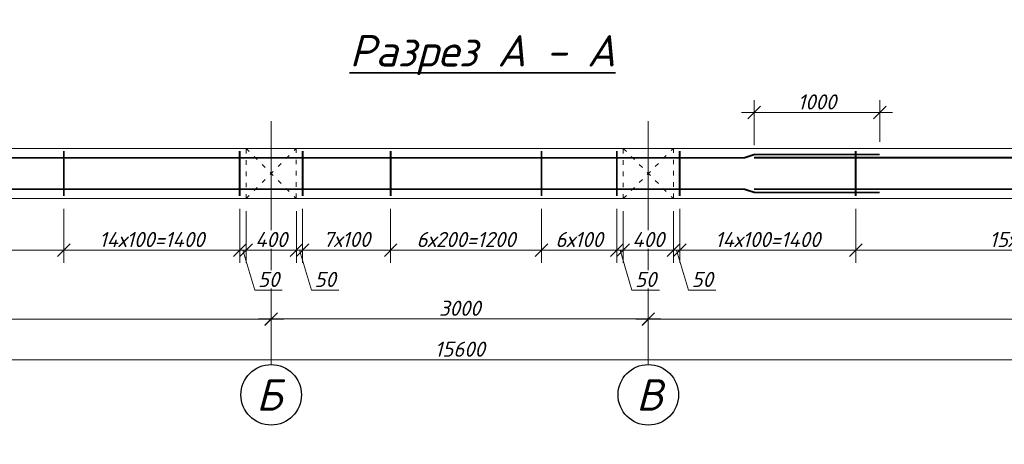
# Model space of a CAD drawing. Header units: millimetres. Extents: x 363306 to 7757304, y 1022887 to 1207196.
# Tile 552 of 656: x 1968557 to 1984223, y 1072873 to 1079631. Entities that reach past the tile are written whole.
import ezdxf

# ---------------------------------------------------------------- set-up
doc = ezdxf.new("R2010")
doc.units = ezdxf.units.MM
doc.linetypes.add('ACAD_ISO03W100', pattern=[30, 12, -18])
doc.linetypes.add('ACAD_ISO04W100', pattern=[30, 24, -3, 0, -3])
doc.layers.add('0 @ 100', color=7, linetype='Continuous')
doc.layers.add('ОС', color=1, linetype='Continuous')
doc.layers.add('PLAN', color=250, linetype='Continuous', lineweight=25)
doc.layers.add('Я-1', color=7, linetype='Continuous', lineweight=20)
doc.styles.add('GOST 2.304', font='CS_Gost2304.shx')
doc.styles.get("Standard").update_dxf_attribs({"font": 'isocpeui.ttf'})
doc.styles.add('ГОСТ 2.304', font='isocpeui.ttf')
doc.dimstyles.new('Санжар', dxfattribs={"dimtxt": 240, "dimasz": 200, "dimexe": 200, "dimexo": 200, "dimgap": 50, "dimtad": 1, "dimdec": 0, "dimtxsty": 'Standard', "dimblk": 'OBLIQUE', "dimcen": 2.5, "dimdle": 200, "dimclrd": 152, "dimclre": 152, "dimclrt": 152, "dimadec": 0, "dimazin": 0, "dimtfac": 1, "dimtdec": 0, "dimtmove": 0, "dimatfit": 3, "dimldrblk": 'OBLIQUE', "dimfxl": 0, "dimlwd": 0, "dimlwe": 0, "dimarcsym": 0})

# ---------------------------------------------------------------- blocks, each defined once
blk = doc.blocks.new('_Oblique')
at = {"color": 0, "linetype": 'ByBlock', "lineweight": -2}
blk.add_line((-0.5, -0.5), (0.5, 0.5), dxfattribs=at)
blk = doc.blocks.new('*D1899')
at = {"lineweight": 0, "transparency": 16777216}
for p, q in [((1972559, 1075056), (1972559, 1075068)), ((1978559, 1075056), (1978559, 1075068)), ((1972359, 1074868), (1978759, 1074868))]:
    blk.add_line(p, q, dxfattribs=at)
at = {"layer": 'Defpoints', "color": 0, "lineweight": 30, "transparency": 16777216}
for p in [(1978559, 1074868), (1972559, 1074856), (1978559, 1074856)]:
    blk.add_point(p, dxfattribs=at)
at = {"lineweight": 0, "transparency": 16777216, "xscale": 200, "yscale": 200, "zscale": 200, "rotation": 180}
blk.add_blockref('_Oblique', (1972559, 1074868), dxfattribs=at)
at = {"lineweight": 0, "transparency": 16777216, "xscale": 200, "yscale": 200, "zscale": 200}
blk.add_blockref('_Oblique', (1978559, 1074868), dxfattribs=at)
at = {"lineweight": 0, "transparency": 16777216, "insert": (1975559, 1075038), "char_height": 240, "attachment_point": 5, "bg_fill": 3, "box_fill_scale": 1.1, "bg_fill_color": 256, "bg_fill_true_color": 13158600, "bg_fill_transparency": 0}
blk.add_mtext('3000', dxfattribs=at)
blk = doc.blocks.new('*D1900')
at = {"lineweight": 0, "transparency": 16777216}
for p, q in [((1978559, 1075056), (1978559, 1075066)), ((1978359, 1074866), (1991359, 1074866)), ((1991159, 1074666), (1991159, 1074666))]:
    blk.add_line(p, q, dxfattribs=at)
at = {"layer": 'Defpoints', "color": 0, "lineweight": 30, "transparency": 16777216}
for p in [(1991159, 1074866), (1991159, 1074866), (1978559, 1074856)]:
    blk.add_point(p, dxfattribs=at)
at = {"lineweight": 0, "transparency": 16777216, "xscale": 200, "yscale": 200, "zscale": 200, "rotation": 180}
blk.add_blockref('_Oblique', (1978559, 1074866), dxfattribs=at)
at = {"lineweight": 0, "transparency": 16777216, "xscale": 200, "yscale": 200, "zscale": 200}
blk.add_blockref('_Oblique', (1991159, 1074866), dxfattribs=at)
at = {"lineweight": 0, "transparency": 16777216, "insert": (1984859, 1075036), "char_height": 240, "attachment_point": 5, "bg_fill": 3, "box_fill_scale": 1.1, "bg_fill_color": 256, "bg_fill_true_color": 13158600, "bg_fill_transparency": 0}
blk.add_mtext('6300', dxfattribs=at)
blk = doc.blocks.new('*D1901')
at = {"lineweight": 0, "transparency": 16777216}
for p, q in [((1959959, 1074401), (1959959, 1074017)), ((1991159, 1074401), (1991159, 1074017)), ((1959759, 1074217), (1991359, 1074217))]:
    blk.add_line(p, q, dxfattribs=at)
at = {"layer": 'Defpoints', "color": 0, "lineweight": 30, "transparency": 16777216}
for p in [(1959959, 1074601), (1991159, 1074601), (1991159, 1074217)]:
    blk.add_point(p, dxfattribs=at)
at = {"lineweight": 0, "transparency": 16777216, "xscale": 200, "yscale": 200, "zscale": 200, "rotation": 180}
blk.add_blockref('_Oblique', (1959959, 1074217), dxfattribs=at)
at = {"lineweight": 0, "transparency": 16777216, "xscale": 200, "yscale": 200, "zscale": 200}
blk.add_blockref('_Oblique', (1991159, 1074217), dxfattribs=at)
at = {"lineweight": 0, "transparency": 16777216, "insert": (1975559, 1074387), "char_height": 240, "attachment_point": 5, "bg_fill": 3, "box_fill_scale": 1.1, "bg_fill_color": 256, "bg_fill_true_color": 13158600, "bg_fill_transparency": 0}
blk.add_mtext('15600', dxfattribs=at)
blk = doc.blocks.new('hdrtgr')
at = {"color": 244, "linetype": 'ACAD_ISO03W100', "lineweight": 0, "ltscale": 6, "true_color": 0x991b1e}
for p, q in [((1545492, 1757663), (1546292, 1758463)), ((1545492, 1758463), (1546292, 1757663))]:
    blk.add_line(p, q, dxfattribs=at)
blk.add_lwpolyline([(1545492, 1758463), (1546292, 1758463), (1546292, 1757663), (1545492, 1757663)], close=True, dxfattribs=at)
blk = doc.blocks.new('*D1886')
at = {"lineweight": 0, "transparency": 16777216}
for p, q in [((1972159, 1076583), (1972159, 1075762)), ((1972959, 1076583), (1972959, 1075762)), ((1971959, 1075962), (1973159, 1075962))]:
    blk.add_line(p, q, dxfattribs=at)
at = {"layer": 'Defpoints', "color": 0, "lineweight": 30, "transparency": 16777216}
for p in [(1972159, 1076783), (1972959, 1076783), (1972959, 1075962)]:
    blk.add_point(p, dxfattribs=at)
at = {"lineweight": 0, "transparency": 16777216, "xscale": 200, "yscale": 200, "zscale": 200, "rotation": 180}
blk.add_blockref('_Oblique', (1972159, 1075962), dxfattribs=at)
at = {"lineweight": 0, "transparency": 16777216, "xscale": 200, "yscale": 200, "zscale": 200}
blk.add_blockref('_Oblique', (1972959, 1075962), dxfattribs=at)
at = {"lineweight": 0, "transparency": 16777216, "insert": (1972559, 1076132), "char_height": 240, "attachment_point": 5, "bg_fill": 3, "box_fill_scale": 1.1, "bg_fill_color": 256, "bg_fill_true_color": 13158600, "bg_fill_transparency": 0}
blk.add_mtext('400', dxfattribs=at)
blk = doc.blocks.new('*D1902')
at = {"lineweight": 0, "transparency": 16777216}
for p, q in [((1972959, 1076583), (1972959, 1075762)), ((1973059, 1076623), (1973059, 1075762)), ((1972759, 1075962), (1973259, 1075962)), ((1973009, 1075962), (1973199, 1075327)), ((1973199, 1075327), (1973635, 1075327))]:
    blk.add_line(p, q, dxfattribs=at)
at = {"layer": 'Defpoints', "color": 0, "lineweight": 30, "transparency": 16777216}
for p in [(1972959, 1076783), (1973059, 1076823), (1973059, 1075962)]:
    blk.add_point(p, dxfattribs=at)
at = {"lineweight": 0, "transparency": 16777216, "xscale": 200, "yscale": 200, "zscale": 200, "rotation": 180}
blk.add_blockref('_Oblique', (1972959, 1075962), dxfattribs=at)
at = {"lineweight": 0, "transparency": 16777216, "xscale": 200, "yscale": 200, "zscale": 200}
blk.add_blockref('_Oblique', (1973059, 1075962), dxfattribs=at)
at = {"lineweight": 0, "transparency": 16777216, "insert": (1973417, 1075497), "char_height": 240, "attachment_point": 5, "bg_fill": 3, "box_fill_scale": 1.1, "bg_fill_color": 256, "bg_fill_true_color": 13158600, "bg_fill_transparency": 0}
blk.add_mtext('50', dxfattribs=at)
blk = doc.blocks.new('*D1903')
at = {"lineweight": 0, "transparency": 16777216}
for p, q in [((1973059, 1076623), (1973059, 1075762)), ((1974459, 1076623), (1974459, 1075762)), ((1972859, 1075962), (1974659, 1075962))]:
    blk.add_line(p, q, dxfattribs=at)
at = {"layer": 'Defpoints', "color": 0, "lineweight": 30, "transparency": 16777216}
for p in [(1973059, 1076823), (1974459, 1076823), (1974459, 1075962)]:
    blk.add_point(p, dxfattribs=at)
at = {"lineweight": 0, "transparency": 16777216, "xscale": 200, "yscale": 200, "zscale": 200, "rotation": 180}
blk.add_blockref('_Oblique', (1973059, 1075962), dxfattribs=at)
at = {"lineweight": 0, "transparency": 16777216, "xscale": 200, "yscale": 200, "zscale": 200}
blk.add_blockref('_Oblique', (1974459, 1075962), dxfattribs=at)
at = {"lineweight": 0, "transparency": 16777216, "insert": (1973759, 1076134), "char_height": 240, "attachment_point": 5, "bg_fill": 3, "box_fill_scale": 1.1, "bg_fill_color": 256, "bg_fill_true_color": 13158600, "bg_fill_transparency": 0}
blk.add_mtext('7х100', dxfattribs=at)
blk = doc.blocks.new('*D1904')
at = {"lineweight": 0, "transparency": 16777216}
for p, q in [((1974459, 1076623), (1974459, 1075762)), ((1976859, 1076623), (1976859, 1075762)), ((1974259, 1075962), (1977059, 1075962))]:
    blk.add_line(p, q, dxfattribs=at)
at = {"layer": 'Defpoints', "color": 0, "lineweight": 30, "transparency": 16777216}
for p in [(1974459, 1076823), (1976859, 1076823), (1976859, 1075962)]:
    blk.add_point(p, dxfattribs=at)
at = {"lineweight": 0, "transparency": 16777216, "xscale": 200, "yscale": 200, "zscale": 200, "rotation": 180}
blk.add_blockref('_Oblique', (1974459, 1075962), dxfattribs=at)
at = {"lineweight": 0, "transparency": 16777216, "xscale": 200, "yscale": 200, "zscale": 200}
blk.add_blockref('_Oblique', (1976859, 1075962), dxfattribs=at)
at = {"lineweight": 0, "transparency": 16777216, "insert": (1975659, 1076132), "char_height": 240, "attachment_point": 5, "bg_fill": 3, "box_fill_scale": 1.1, "bg_fill_color": 256, "bg_fill_true_color": 13158600, "bg_fill_transparency": 0}
blk.add_mtext('6х200=1200', dxfattribs=at)
blk = doc.blocks.new('*D1905')
at = {"lineweight": 0, "transparency": 16777216}
for p, q in [((1976859, 1076623), (1976859, 1075762)), ((1978059, 1076623), (1978059, 1075762)), ((1976659, 1075962), (1978259, 1075962))]:
    blk.add_line(p, q, dxfattribs=at)
at = {"layer": 'Defpoints', "color": 0, "lineweight": 30, "transparency": 16777216}
for p in [(1976859, 1076823), (1978059, 1076823), (1978059, 1075962)]:
    blk.add_point(p, dxfattribs=at)
at = {"lineweight": 0, "transparency": 16777216, "xscale": 200, "yscale": 200, "zscale": 200, "rotation": 180}
blk.add_blockref('_Oblique', (1976859, 1075962), dxfattribs=at)
at = {"lineweight": 0, "transparency": 16777216, "xscale": 200, "yscale": 200, "zscale": 200}
blk.add_blockref('_Oblique', (1978059, 1075962), dxfattribs=at)
at = {"lineweight": 0, "transparency": 16777216, "insert": (1977459, 1076132), "char_height": 240, "attachment_point": 5, "bg_fill": 3, "box_fill_scale": 1.1, "bg_fill_color": 256, "bg_fill_true_color": 13158600, "bg_fill_transparency": 0}
blk.add_mtext('6х100', dxfattribs=at)
blk = doc.blocks.new('*D1898')
at = {"lineweight": 0, "transparency": 16777216}
for p, q in [((1972559, 1075056), (1972559, 1075066)), ((1972759, 1074866), (1959759, 1074866)), ((1959959, 1074666), (1959959, 1074666))]:
    blk.add_line(p, q, dxfattribs=at)
at = {"layer": 'Defpoints', "color": 0, "lineweight": 30, "transparency": 16777216}
for p in [(1959959, 1074866), (1959959, 1074866), (1972559, 1074856)]:
    blk.add_point(p, dxfattribs=at)
at = {"lineweight": 0, "transparency": 16777216, "xscale": 200, "yscale": 200, "zscale": 200, "rotation": 180}
blk.add_blockref('_Oblique', (1959959, 1074866), dxfattribs=at)
at = {"lineweight": 0, "transparency": 16777216, "xscale": 200, "yscale": 200, "zscale": 200}
blk.add_blockref('_Oblique', (1972559, 1074866), dxfattribs=at)
at = {"lineweight": 0, "transparency": 16777216, "insert": (1966259, 1075036), "char_height": 240, "attachment_point": 5, "bg_fill": 3, "box_fill_scale": 1.1, "bg_fill_color": 256, "bg_fill_true_color": 13158600, "bg_fill_transparency": 0}
blk.add_mtext('6300', dxfattribs=at)
blk = doc.blocks.new('*D1893')
at = {"lineweight": 0, "transparency": 16777216}
for p, q in [((1972059, 1076623), (1972059, 1075762)), ((1972159, 1076583), (1972159, 1075762)), ((1972359, 1075962), (1971859, 1075962)), ((1972109, 1075962), (1972299, 1075327)), ((1972299, 1075327), (1972735, 1075327))]:
    blk.add_line(p, q, dxfattribs=at)
at = {"layer": 'Defpoints', "color": 0, "lineweight": 30, "transparency": 16777216}
for p in [(1972059, 1076823), (1972159, 1076783), (1972059, 1075962)]:
    blk.add_point(p, dxfattribs=at)
at = {"lineweight": 0, "transparency": 16777216, "xscale": 200, "yscale": 200, "zscale": 200, "rotation": 180}
blk.add_blockref('_Oblique', (1972059, 1075962), dxfattribs=at)
at = {"lineweight": 0, "transparency": 16777216, "xscale": 200, "yscale": 200, "zscale": 200}
blk.add_blockref('_Oblique', (1972159, 1075962), dxfattribs=at)
at = {"lineweight": 0, "transparency": 16777216, "insert": (1972517, 1075497), "char_height": 240, "attachment_point": 5, "bg_fill": 3, "box_fill_scale": 1.1, "bg_fill_color": 256, "bg_fill_true_color": 13158600, "bg_fill_transparency": 0}
blk.add_mtext('50', dxfattribs=at)
blk = doc.blocks.new('*D1894')
at = {"lineweight": 0, "transparency": 16777216}
for p, q in [((1969259, 1076623), (1969259, 1075762)), ((1972059, 1076623), (1972059, 1075762)), ((1972259, 1075962), (1969059, 1075962))]:
    blk.add_line(p, q, dxfattribs=at)
at = {"layer": 'Defpoints', "color": 0, "lineweight": 30, "transparency": 16777216}
for p in [(1969259, 1076823), (1972059, 1076823), (1969259, 1075962)]:
    blk.add_point(p, dxfattribs=at)
at = {"lineweight": 0, "transparency": 16777216, "xscale": 200, "yscale": 200, "zscale": 200, "rotation": 180}
blk.add_blockref('_Oblique', (1969259, 1075962), dxfattribs=at)
at = {"lineweight": 0, "transparency": 16777216, "xscale": 200, "yscale": 200, "zscale": 200}
blk.add_blockref('_Oblique', (1972059, 1075962), dxfattribs=at)
at = {"lineweight": 0, "transparency": 16777216, "insert": (1970659, 1076132), "char_height": 240, "attachment_point": 5, "bg_fill": 3, "box_fill_scale": 1.1, "bg_fill_color": 256, "bg_fill_true_color": 13158600, "bg_fill_transparency": 0}
blk.add_mtext('14х100=1400', dxfattribs=at)
blk = doc.blocks.new('*D1895')
at = {"lineweight": 0, "transparency": 16777216}
for p, q in [((1963259, 1076623), (1963259, 1075762)), ((1969259, 1076623), (1969259, 1075762)), ((1969459, 1075962), (1963059, 1075962))]:
    blk.add_line(p, q, dxfattribs=at)
at = {"layer": 'Defpoints', "color": 0, "lineweight": 30, "transparency": 16777216}
for p in [(1963259, 1076823), (1969259, 1076823), (1963259, 1075962)]:
    blk.add_point(p, dxfattribs=at)
at = {"lineweight": 0, "transparency": 16777216, "xscale": 200, "yscale": 200, "zscale": 200, "rotation": 180}
blk.add_blockref('_Oblique', (1963259, 1075962), dxfattribs=at)
at = {"lineweight": 0, "transparency": 16777216, "xscale": 200, "yscale": 200, "zscale": 200}
blk.add_blockref('_Oblique', (1969259, 1075962), dxfattribs=at)
at = {"lineweight": 0, "transparency": 16777216, "insert": (1966259, 1076132), "char_height": 240, "attachment_point": 5, "bg_fill": 3, "box_fill_scale": 1.1, "bg_fill_color": 256, "bg_fill_true_color": 13158600, "bg_fill_transparency": 0}
blk.add_mtext('15х200=3000', dxfattribs=at)
blk = doc.blocks.new('*D1883')
at = {"lineweight": 0, "transparency": 16777216}
for p, q in [((1978159, 1076583), (1978159, 1075762)), ((1978959, 1076583), (1978959, 1075762)), ((1979159, 1075962), (1977959, 1075962))]:
    blk.add_line(p, q, dxfattribs=at)
at = {"layer": 'Defpoints', "color": 0, "lineweight": 30, "transparency": 16777216}
for p in [(1978159, 1076783), (1978959, 1076783), (1978159, 1075962)]:
    blk.add_point(p, dxfattribs=at)
at = {"lineweight": 0, "transparency": 16777216, "xscale": 200, "yscale": 200, "zscale": 200, "rotation": 180}
blk.add_blockref('_Oblique', (1978159, 1075962), dxfattribs=at)
at = {"lineweight": 0, "transparency": 16777216, "xscale": 200, "yscale": 200, "zscale": 200}
blk.add_blockref('_Oblique', (1978959, 1075962), dxfattribs=at)
at = {"lineweight": 0, "transparency": 16777216, "insert": (1978559, 1076132), "char_height": 240, "attachment_point": 5, "bg_fill": 3, "box_fill_scale": 1.1, "bg_fill_color": 256, "bg_fill_true_color": 13158600, "bg_fill_transparency": 0}
blk.add_mtext('400', dxfattribs=at)
blk = doc.blocks.new('*D1891')
at = {"lineweight": 0, "transparency": 16777216}
for p, q in [((1978959, 1076583), (1978959, 1075762)), ((1979059, 1076623), (1979059, 1075762)), ((1978759, 1075962), (1979259, 1075962)), ((1979009, 1075962), (1979199, 1075327)), ((1979199, 1075327), (1979635, 1075327))]:
    blk.add_line(p, q, dxfattribs=at)
at = {"layer": 'Defpoints', "color": 0, "lineweight": 30, "transparency": 16777216}
for p in [(1978959, 1076783), (1979059, 1076823), (1979059, 1075962)]:
    blk.add_point(p, dxfattribs=at)
at = {"lineweight": 0, "transparency": 16777216, "xscale": 200, "yscale": 200, "zscale": 200, "rotation": 180}
blk.add_blockref('_Oblique', (1978959, 1075962), dxfattribs=at)
at = {"lineweight": 0, "transparency": 16777216, "xscale": 200, "yscale": 200, "zscale": 200}
blk.add_blockref('_Oblique', (1979059, 1075962), dxfattribs=at)
at = {"lineweight": 0, "transparency": 16777216, "insert": (1979417, 1075497), "char_height": 240, "attachment_point": 5, "bg_fill": 3, "box_fill_scale": 1.1, "bg_fill_color": 256, "bg_fill_true_color": 13158600, "bg_fill_transparency": 0}
blk.add_mtext('50', dxfattribs=at)
blk = doc.blocks.new('*D1892')
at = {"lineweight": 0, "transparency": 16777216}
for p, q in [((1979059, 1076623), (1979059, 1075762)), ((1981859, 1076623), (1981859, 1075762)), ((1978859, 1075962), (1982059, 1075962))]:
    blk.add_line(p, q, dxfattribs=at)
at = {"layer": 'Defpoints', "color": 0, "lineweight": 30, "transparency": 16777216}
for p in [(1979059, 1076823), (1981859, 1076823), (1981859, 1075962)]:
    blk.add_point(p, dxfattribs=at)
at = {"lineweight": 0, "transparency": 16777216, "xscale": 200, "yscale": 200, "zscale": 200, "rotation": 180}
blk.add_blockref('_Oblique', (1979059, 1075962), dxfattribs=at)
at = {"lineweight": 0, "transparency": 16777216, "xscale": 200, "yscale": 200, "zscale": 200}
blk.add_blockref('_Oblique', (1981859, 1075962), dxfattribs=at)
at = {"lineweight": 0, "transparency": 16777216, "insert": (1980459, 1076132), "char_height": 240, "attachment_point": 5, "bg_fill": 3, "box_fill_scale": 1.1, "bg_fill_color": 256, "bg_fill_true_color": 13158600, "bg_fill_transparency": 0}
blk.add_mtext('14х100=1400', dxfattribs=at)
blk = doc.blocks.new('*D1888')
at = {"lineweight": 0, "transparency": 16777216}
for p, q in [((1981859, 1076623), (1981859, 1075762)), ((1987859, 1076623), (1987859, 1075762)), ((1981659, 1075962), (1988059, 1075962))]:
    blk.add_line(p, q, dxfattribs=at)
at = {"layer": 'Defpoints', "color": 0, "lineweight": 30, "transparency": 16777216}
for p in [(1981859, 1076823), (1987859, 1076823), (1987859, 1075962)]:
    blk.add_point(p, dxfattribs=at)
at = {"lineweight": 0, "transparency": 16777216, "xscale": 200, "yscale": 200, "zscale": 200, "rotation": 180}
blk.add_blockref('_Oblique', (1981859, 1075962), dxfattribs=at)
at = {"lineweight": 0, "transparency": 16777216, "xscale": 200, "yscale": 200, "zscale": 200}
blk.add_blockref('_Oblique', (1987859, 1075962), dxfattribs=at)
at = {"lineweight": 0, "transparency": 16777216, "insert": (1984859, 1076132), "char_height": 240, "attachment_point": 5, "bg_fill": 3, "box_fill_scale": 1.1, "bg_fill_color": 256, "bg_fill_true_color": 13158600, "bg_fill_transparency": 0}
blk.add_mtext('15х200=3000', dxfattribs=at)
blk = doc.blocks.new('*D1887')
at = {"lineweight": 0, "transparency": 16777216}
for p, q in [((1978059, 1076623), (1978059, 1075762)), ((1978159, 1076583), (1978159, 1075762)), ((1978359, 1075962), (1977859, 1075962)), ((1978109, 1075962), (1978299, 1075327)), ((1978299, 1075327), (1978735, 1075327))]:
    blk.add_line(p, q, dxfattribs=at)
at = {"layer": 'Defpoints', "color": 0, "lineweight": 30, "transparency": 16777216}
for p in [(1978059, 1076823), (1978159, 1076783), (1978059, 1075962)]:
    blk.add_point(p, dxfattribs=at)
at = {"lineweight": 0, "transparency": 16777216, "xscale": 200, "yscale": 200, "zscale": 200, "rotation": 180}
blk.add_blockref('_Oblique', (1978059, 1075962), dxfattribs=at)
at = {"lineweight": 0, "transparency": 16777216, "xscale": 200, "yscale": 200, "zscale": 200}
blk.add_blockref('_Oblique', (1978159, 1075962), dxfattribs=at)
at = {"lineweight": 0, "transparency": 16777216, "insert": (1978517, 1075497), "char_height": 240, "attachment_point": 5, "bg_fill": 3, "box_fill_scale": 1.1, "bg_fill_color": 256, "bg_fill_true_color": 13158600, "bg_fill_transparency": 0}
blk.add_mtext('50', dxfattribs=at)
blk = doc.blocks.new('*D1908')
at = {"lineweight": 0, "transparency": 16777216}
for p, q in [((1980242, 1077633), (1980242, 1078352)), ((1982242, 1077685), (1982242, 1078352)), ((1980042, 1078152), (1982442, 1078152))]:
    blk.add_line(p, q, dxfattribs=at)
at = {"layer": 'Defpoints', "color": 0, "lineweight": 30, "transparency": 16777216}
for p in [(1982242, 1078152), (1980242, 1077433), (1982242, 1077485)]:
    blk.add_point(p, dxfattribs=at)
at = {"lineweight": 0, "transparency": 16777216, "xscale": 200, "yscale": 200, "zscale": 200, "rotation": 180}
blk.add_blockref('_Oblique', (1980242, 1078152), dxfattribs=at)
at = {"lineweight": 0, "transparency": 16777216, "xscale": 200, "yscale": 200, "zscale": 200}
blk.add_blockref('_Oblique', (1982242, 1078152), dxfattribs=at)
at = {"lineweight": 0, "transparency": 16777216, "insert": (1981242, 1078322), "char_height": 240, "attachment_point": 5, "bg_fill": 3, "box_fill_scale": 1.1, "bg_fill_color": 256, "bg_fill_true_color": 13158600, "bg_fill_transparency": 0}
blk.add_mtext('1000', dxfattribs=at)

msp = doc.modelspace()

# ---------------------------------------------------------------- linework, layer by layer
at = {"color": 18, "lineweight": 0, "true_color": 0x000000}
msp.add_lwpolyline([(1991558.64, 1076783.079), (1959558.64, 1076783.079), (1959558.64, 1077583.079), (1991558.64, 1077583.079)], dxfattribs=at)
at = {"color": 1, "ltscale": 50, "const_width": 30}
for points in [[(1969258.64, 1077543.079), (1969258.64, 1076823.079)], [(1981858.64, 1077543.079), (1981858.64, 1076823.079)]]:
    msp.add_lwpolyline(points, dxfattribs=at)
at = {"color": 112, "ltscale": 50, "const_width": 30}
for points in [[(1959658.64, 1077432.665), (1980087.679, 1077432.665), (1980247.679, 1077485.079), (1982242.337, 1077485.079)], [(1991458.64, 1077433.079), (1980242.337, 1077433.079)], [(1991458.64, 1076933.079), (1980242.337, 1076933.079)]]:
    msp.add_lwpolyline(points, dxfattribs=at)
for centre in [(1972558.64, 1073660.64), (1978558.64, 1073660.64)]:
    msp.add_circle(centre, 481.636)
at = {"layer": 'ОС', "color": 251, "linetype": 'ACAD_ISO04W100', "lineweight": 13, "ltscale": 0.5, "true_color": 0x636466}
for p, q in [((1972558.64, 1078014.7), (1972558.64, 1074142.276)), ((1978558.64, 1078014.7), (1978558.64, 1074142.276))]:
    msp.add_line(p, q, dxfattribs=at)

# ---------------------------------------------------------------- block references
at = {"color": 18, "lineweight": 0, "true_color": 0x000000}
msp.add_blockref('hdrtgr', (432666.342, -680880.047), dxfattribs=at)

# ---------------------------------------------------------------- texts
at = {"layer": '0 @ 100', "color": 7, "insert": (761996.908, 1075986.433), "char_height": 318.940213, "width": 19697.5359, "attachment_point": 4, "style": 'ГОСТ 2.304'}
msp.add_mtext('\\pi5457.36288;{\\fISOCPEUR|b1|i1|c204|p34;Характеристика участка строительства:\\P\\pi0;\\P}Расчетная зимняя температура воздух 15 °С.\\PСкоростной напор ветра   - 38кг/м2.\\PВес снегового покрова    - 50кг/м2.\\PКлассификация зданий по функциональной пожарной опасности - Ф 4.1 \\PКоэффициент надежности по назначению - 0.95\\P\\P^IПроектом разработано подъёмник для мало мобильных граждан населения грузоподъемностью 250 кг. скоростью 0,25 см/с. Двери шахт подъёмника противопожарные с пределом огнестойкости El 30. Подъёмники оборудованы кабинами габаритами 1500х1500 мм, ширина дверей кабины обеспечивает проезд инвалидной коляски. Для экстренных случаев подъёмник оснащен дополнительным аккумулятором и механическим спуском для безопасного спуска пассажира в нулевую отметку. Так же в дверях подъёмника установлены замки датчики которые открываются с ключевыми картами, чтобы открыть двери подъёмника.\\P^IС внешней и внутренней стороны наружных стен предусмотрено обшивка из аквапанелей толщиной 12,5мм с утеплением из минераловатной ваты на кварцевой основе, А =0,040 Вт/мС, толщиной 100мм. (по теплотехническому расчету). Наружная отделка из органическое стекло.\\P^IПодрядчик обязан предоставить заказчику сертификаты соответствия и пожарной безопасности на фасадную систему и все применяемые в данной системе материалы и изделия.\\PКонструкции, изделия и материалы применены по действующим стандартам, ТУ, сертификатам. На путях эвакуации используются отделочные материалы, соответствующие требованиям п. 5.25 ШНК 2.01.02-04.\\PОтделка стен с внутренней стороны окраска водоэмульсионными красками светлых тонов. Во внутренней и наружной отделке использованы современные отделочные материалы используемые на территории Республики Узбекистан.\\P^IКрыша - скатная из металлических профилированных листов с полимерными покрытиями с обеих сторон толщ.0,55мм по металлическим конструкциям.\\P^IПо периметру наружных стен устраивается бетонная отмостка. Бетон кл.В 7,5 шириной 1000 мм, толщиной 50 мм по гравийному основанию толщиной 100 мм -150 мм.\\P^IВсе строительно-монтажные работы вести согласно указаний соответствующих строительных норм и проекта производства работ (П.П.Р.) на основании ШНК 3.01.01 - 03 и КМК 3.01.02 - 00.', dxfattribs=at)
at = {"layer": 'PLAN', "lineweight": 30, "char_height": 500, "width": 677.31482, "attachment_point": 3}
for s, insert in [('Б', (1972729.486, 1073908.416)), ('В', (1978786.037, 1073908.416))]:
    msp.add_mtext(s, dxfattribs=dict(at, insert=insert))
at = {"layer": 'Я-1', "color": 0, "lineweight": 35, "ltscale": 500, "insert": (1975919.203, 1079385.449), "char_height": 500, "width": 6144.5938, "attachment_point": 2, "style": 'GOST 2.304'}
msp.add_mtext('{\\fISOCPEUR|b0|i1|c204|p34;\\LРазрез \\fISOCPEUR|b0|i1|c0|p34;A\\fISOCPEUR|b0|i1|c204|p34; - \\fISOCPEUR|b0|i1|c0|p34;A}', dxfattribs=at)

# ---------------------------------------------------------------- next in the draw order: dimensions: what is measured, and where the dimension line sits
at = {"color": 18, "lineweight": 0, "true_color": 0x000000}
for base, p1, p2, override, picture, middle in [((1982242.337, 1078152.026), (1980242.337, 1077433.079), (1982242.337, 1077485.079), {"dimlfac": 0.5, "dimclrd": 256, "dimclre": 256, "dimclrt": 256, "dimtmove": 1, "dimfxl": 2, "dimtfill": 1, "dimarcsym": 2}, '*D1908', (1981242.337, 1078322.026)), ((1972958.64, 1075962.072), (1972158.64, 1076783.079), (1972958.64, 1076783.079), {"dimlfac": 0.5, "dimclrd": 256, "dimclre": 256, "dimclrt": 256, "dimtmove": 1, "dimfxl": 0.18, "dimtfill": 1, "dimarcsym": 2}, '*D1886', (1972558.64, 1076132.072)), ((1978558.64, 1074868.008), (1972558.64, 1074856.435), (1978558.64, 1074856.435), {"dimlfac": 0.5, "dimclrd": 256, "dimclre": 256, "dimclrt": 256, "dimtmove": 1, "dimfxl": 2, "dimtfill": 1, "dimarcsym": 2}, '*D1899', (1975558.64, 1075038.008))]:
    dim = msp.add_linear_dim(base=base, p1=p1, p2=p2, dimstyle='Санжар', override=override, dxfattribs=at)
    dim.commit()
    dim.dimension.update_dxf_attribs({"geometry": picture, "text_midpoint": middle})

# ---------------------------------------------------------------- next in the draw order: dimensions: what is measured, and where the dimension line sits
for base, p1, p2, override, picture, middle in [((1973058.64, 1075962.072), (1972958.64, 1076783.079), (1973058.64, 1076823.079), {"dimlfac": 0.5, "dimclrd": 256, "dimclre": 256, "dimclrt": 256, "dimtmove": 1, "dimfxl": 0.18, "dimtfill": 1, "dimarcsym": 2}, '*D1902', (1973249.14, 1075497.072)), ((1991158.64, 1074865.585), (1978558.64, 1074856.435), (1991158.64, 1074865.585), {"dimlfac": 0.5, "dimclrd": 256, "dimclre": 256, "dimclrt": 256, "dimtmove": 1, "dimfxl": 2, "dimtfill": 1, "dimarcsym": 2}, '*D1900', (1984858.64, 1075035.585))]:
    dim = msp.add_linear_dim(base=base, p1=p1, p2=p2, dimstyle='Санжар', override=override, dxfattribs=at)
    dim.commit()
    dim.dimension.update_dxf_attribs({"geometry": picture, "text_midpoint": middle})

# ---------------------------------------------------------------- next in the draw order: dimensions: what is measured, and where the dimension line sits
dim = msp.add_linear_dim(base=(1974458.64, 1075962.072), p1=(1973058.64, 1076823.079), p2=(1974458.64, 1076823.079), text='7х100', dimstyle='Санжар', override={"dimlfac": 0.5, "dimclrd": 256, "dimclre": 256, "dimclrt": 256, "dimtmove": 1, "dimfxl": 0.18, "dimtfill": 1, "dimarcsym": 2}, dxfattribs=at)
dim.commit()
dim.dimension.update_dxf_attribs({"geometry": '*D1903', "text_midpoint": (1973758.64, 1076133.617)})
dim = msp.add_linear_dim(base=(1991158.64, 1074216.68), p1=(1959958.64, 1074600.811), p2=(1991158.64, 1074600.811), dimstyle='Санжар', override={"dimlfac": 0.5, "dimclrd": 256, "dimclre": 256, "dimclrt": 256, "dimtmove": 1, "dimfxl": 2, "dimtfill": 1, "dimarcsym": 2}, dxfattribs=at)
dim.commit()
dim.dimension.update_dxf_attribs({"geometry": '*D1901', "text_midpoint": (1975558.64, 1074386.68)})

# ---------------------------------------------------------------- next in the draw order: linework, layer by layer
at = {"color": 1, "ltscale": 50, "const_width": 30}
msp.add_lwpolyline([(1973058.64, 1077543.079), (1973058.64, 1076823.079)], dxfattribs=at)

# ---------------------------------------------------------------- next in the draw order: block references
at = {"color": 18, "lineweight": 0, "true_color": 0x000000}
msp.add_blockref('hdrtgr', (426666.342, -680880.047), dxfattribs=at)

# ---------------------------------------------------------------- next in the draw order: dimensions: what is measured, and where the dimension line sits
dim = msp.add_linear_dim(base=(1976858.64, 1075962.072), p1=(1974458.64, 1076823.079), p2=(1976858.64, 1076823.079), text='6х200=1200', dimstyle='Санжар', override={"dimlfac": 0.5, "dimclrd": 256, "dimclre": 256, "dimclrt": 256, "dimtmove": 1, "dimfxl": 0.18, "dimtfill": 1, "dimarcsym": 2}, dxfattribs=at)
dim.commit()
dim.dimension.update_dxf_attribs({"geometry": '*D1904', "text_midpoint": (1975658.64, 1076132.072)})
dim = msp.add_linear_dim(base=(1959958.64, 1074865.585), p1=(1972558.64, 1074856.435), p2=(1959958.64, 1074865.585), angle=180, dimstyle='Санжар', override={"dimlfac": 0.5, "dimclrd": 256, "dimclre": 256, "dimclrt": 256, "dimtmove": 1, "dimfxl": 2, "dimtfill": 1, "dimarcsym": 2}, dxfattribs=at)
dim.commit()
dim.dimension.update_dxf_attribs({"geometry": '*D1898', "text_midpoint": (1966258.64, 1075035.585)})

# ---------------------------------------------------------------- next in the draw order: linework, layer by layer
at = {"color": 1, "ltscale": 50, "const_width": 30}
msp.add_lwpolyline([(1974458.64, 1077543.079), (1974458.64, 1076823.079)], dxfattribs=at)

# ---------------------------------------------------------------- next in the draw order: dimensions: what is measured, and where the dimension line sits
at = {"color": 18, "lineweight": 0, "true_color": 0x000000}
dim = msp.add_linear_dim(base=(1972058.64, 1075962.072), p1=(1972158.64, 1076783.079), p2=(1972058.64, 1076823.079), angle=180, dimstyle='Санжар', override={"dimlfac": 0.5, "dimclrd": 256, "dimclre": 256, "dimclrt": 256, "dimtmove": 1, "dimfxl": 0.18, "dimtfill": 1, "dimarcsym": 2}, dxfattribs=at)
dim.commit()
dim.dimension.update_dxf_attribs({"geometry": '*D1893', "text_midpoint": (1972349.14, 1075497.072)})
dim = msp.add_linear_dim(base=(1978058.64, 1075962.072), p1=(1976858.64, 1076823.079), p2=(1978058.64, 1076823.079), text='6х100', dimstyle='Санжар', override={"dimlfac": 0.5, "dimclrd": 256, "dimclre": 256, "dimclrt": 256, "dimtmove": 1, "dimfxl": 0.18, "dimtfill": 1, "dimarcsym": 2}, dxfattribs=at)
dim.commit()
dim.dimension.update_dxf_attribs({"geometry": '*D1905', "text_midpoint": (1977458.64, 1076132.072)})

# ---------------------------------------------------------------- next in the draw order: linework, layer by layer
at = {"color": 1, "ltscale": 50, "const_width": 30}
msp.add_lwpolyline([(1976858.64, 1077543.079), (1976858.64, 1076823.079)], dxfattribs=at)

# ---------------------------------------------------------------- next in the draw order: dimensions: what is measured, and where the dimension line sits
at = {"color": 18, "lineweight": 0, "true_color": 0x000000}
dim = msp.add_linear_dim(base=(1969258.64, 1075962.072), p1=(1972058.64, 1076823.079), p2=(1969258.64, 1076823.079), angle=180, text='14х100=1400', dimstyle='Санжар', override={"dimlfac": 0.5, "dimclrd": 256, "dimclre": 256, "dimclrt": 256, "dimtmove": 1, "dimfxl": 0.18, "dimtfill": 1, "dimarcsym": 2}, dxfattribs=at)
dim.commit()
dim.dimension.update_dxf_attribs({"geometry": '*D1894', "text_midpoint": (1970658.64, 1076132.072)})
dim = msp.add_linear_dim(base=(1978158.64, 1075962.072), p1=(1978958.64, 1076783.079), p2=(1978158.64, 1076783.079), angle=180, dimstyle='Санжар', override={"dimlfac": 0.5, "dimclrd": 256, "dimclre": 256, "dimclrt": 256, "dimtmove": 1, "dimfxl": 0.18, "dimtfill": 1, "dimarcsym": 2}, dxfattribs=at)
dim.commit()
dim.dimension.update_dxf_attribs({"geometry": '*D1883', "text_midpoint": (1978558.64, 1076132.072)})

# ---------------------------------------------------------------- next in the draw order: linework, layer by layer
at = {"color": 1, "ltscale": 50, "const_width": 30}
msp.add_lwpolyline([(1972058.64, 1077543.079), (1972058.64, 1076823.079)], dxfattribs=at)

# ---------------------------------------------------------------- next in the draw order: dimensions: what is measured, and where the dimension line sits
at = {"color": 18, "lineweight": 0, "true_color": 0x000000}
dim = msp.add_linear_dim(base=(1963258.64, 1075962.072), p1=(1969258.64, 1076823.079), p2=(1963258.64, 1076823.079), angle=180, text='15х200=3000', dimstyle='Санжар', override={"dimlfac": 0.5, "dimclrd": 256, "dimclre": 256, "dimclrt": 256, "dimtmove": 1, "dimfxl": 0.18, "dimtfill": 1, "dimarcsym": 2}, dxfattribs=at)
dim.commit()
dim.dimension.update_dxf_attribs({"geometry": '*D1895', "text_midpoint": (1966258.64, 1076132.072)})
dim = msp.add_linear_dim(base=(1979058.64, 1075962.072), p1=(1978958.64, 1076783.079), p2=(1979058.64, 1076823.079), dimstyle='Санжар', override={"dimlfac": 0.5, "dimclrd": 256, "dimclre": 256, "dimclrt": 256, "dimtmove": 1, "dimfxl": 0.18, "dimtfill": 1, "dimarcsym": 2}, dxfattribs=at)
dim.commit()
dim.dimension.update_dxf_attribs({"geometry": '*D1891', "text_midpoint": (1979249.14, 1075497.072)})

# ---------------------------------------------------------------- next in the draw order: dimensions: what is measured, and where the dimension line sits
dim = msp.add_linear_dim(base=(1978058.64, 1075962.072), p1=(1978158.64, 1076783.079), p2=(1978058.64, 1076823.079), angle=180, dimstyle='Санжар', override={"dimlfac": 0.5, "dimclrd": 256, "dimclre": 256, "dimclrt": 256, "dimtmove": 1, "dimfxl": 0.18, "dimtfill": 1, "dimarcsym": 2}, dxfattribs=at)
dim.commit()
dim.dimension.update_dxf_attribs({"geometry": '*D1887', "text_midpoint": (1978349.14, 1075497.072)})
dim = msp.add_linear_dim(base=(1981858.64, 1075962.072), p1=(1979058.64, 1076823.079), p2=(1981858.64, 1076823.079), text='14х100=1400', dimstyle='Санжар', override={"dimlfac": 0.5, "dimclrd": 256, "dimclre": 256, "dimclrt": 256, "dimtmove": 1, "dimfxl": 0.18, "dimtfill": 1, "dimarcsym": 2}, dxfattribs=at)
dim.commit()
dim.dimension.update_dxf_attribs({"geometry": '*D1892', "text_midpoint": (1980458.64, 1076132.072)})

# ---------------------------------------------------------------- next in the draw order: linework, layer by layer
at = {"color": 1, "ltscale": 50, "const_width": 30}
for points in [[(1978058.64, 1077543.079), (1978058.64, 1076823.079)], [(1979058.64, 1077543.079), (1979058.64, 1076823.079)]]:
    msp.add_lwpolyline(points, dxfattribs=at)

# ---------------------------------------------------------------- next in the draw order: dimensions: what is measured, and where the dimension line sits
at = {"color": 18, "lineweight": 0, "true_color": 0x000000}
dim = msp.add_linear_dim(base=(1987858.64, 1075962.072), p1=(1981858.64, 1076823.079), p2=(1987858.64, 1076823.079), text='15х200=3000', dimstyle='Санжар', override={"dimlfac": 0.5, "dimclrd": 256, "dimclre": 256, "dimclrt": 256, "dimtmove": 1, "dimfxl": 0.18, "dimtfill": 1, "dimarcsym": 2}, dxfattribs=at)
dim.commit()
dim.dimension.update_dxf_attribs({"geometry": '*D1888', "text_midpoint": (1984858.64, 1076132.072)})

# ---------------------------------------------------------------- next in the draw order: linework, layer by layer
at = {"color": 112, "ltscale": 50, "const_width": 30}
msp.add_lwpolyline([(1959658.64, 1076933.493), (1980087.679, 1076933.493), (1980247.679, 1076881.079), (1982242.337, 1076881.079)], dxfattribs=at)

doc.saveas('drawing.dxf')
